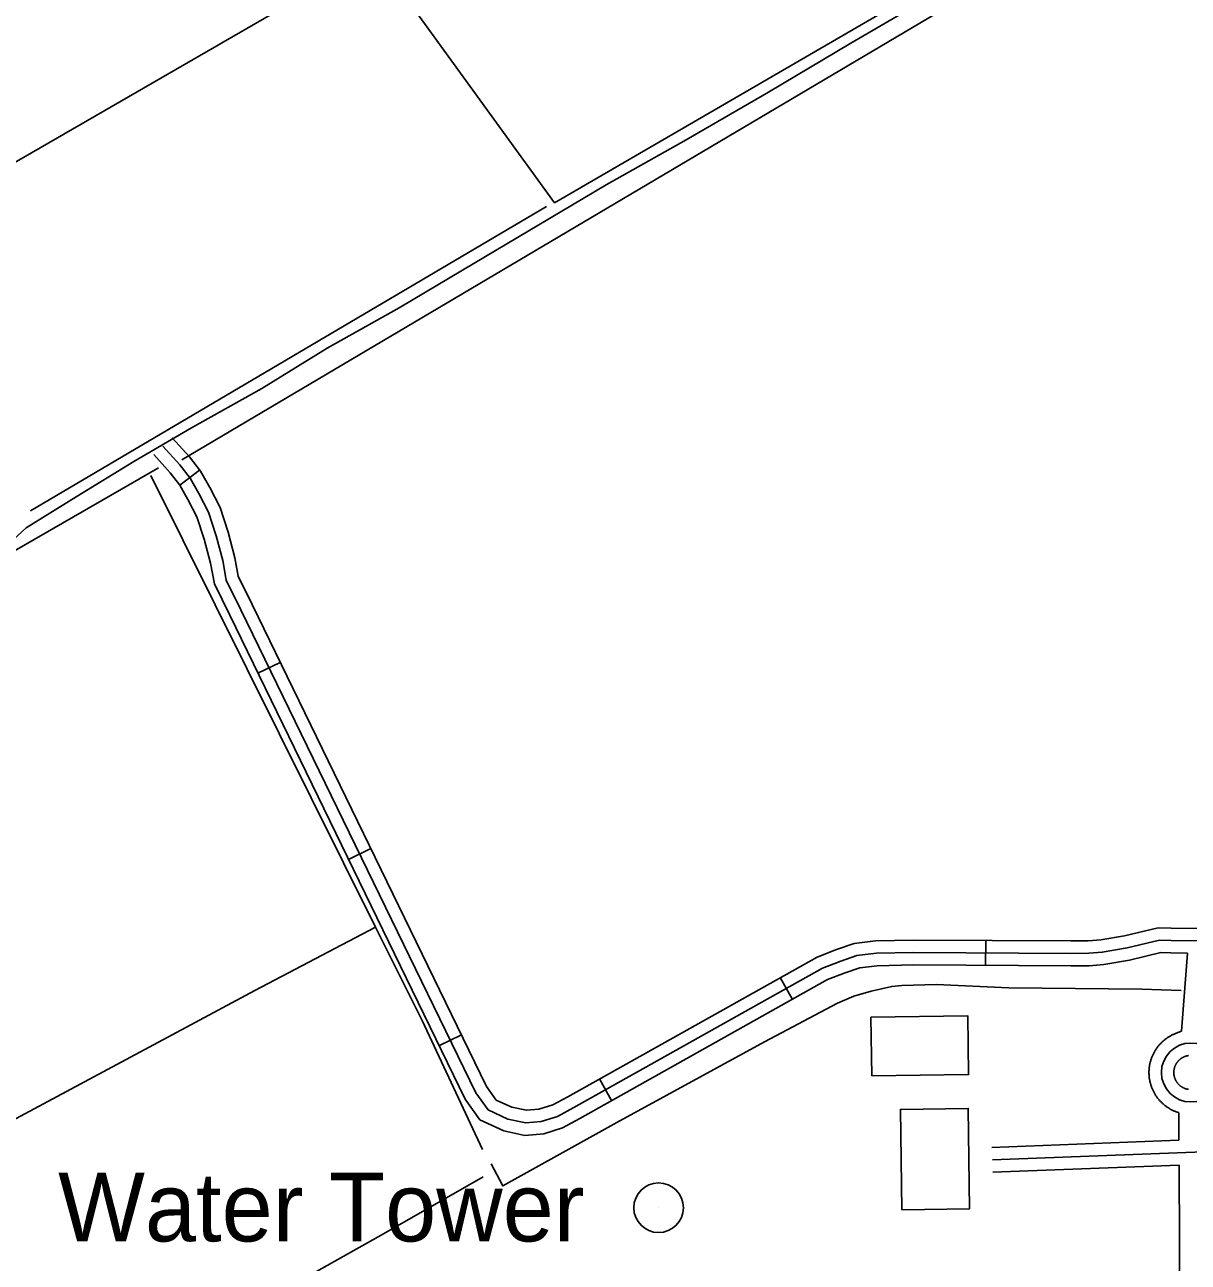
# Model space of a CAD drawing. Extents: x 3329332 to 3367211, y 631066 to 656469.
# Drawn here: x 3357257 to 3358661, y 642884 to 644377 of the extents above; entities that cross this region are included whole.
import ezdxf

# ---------------------------------------------------------------- set-up
doc = ezdxf.new("R2010")
doc.units = 0
for name, color, linetype in [('V-BLDG-OTLN', 7, 'Continuous'), ('V-DOMW-IDEN', 7, 'Continuous'), ('V-DOMW-TANK', 7, 'Continuous'), ('V-DTCH-CNTR', 7, 'Continuous'), ('V-ROAD-CNTR', 7, 'Continuous'), ('V-TOPO-SHOR', 7, 'Continuous')]:
    doc.layers.add(name, color=color, linetype=linetype)

msp = doc.modelspace()

# ---------------------------------------------------------------- linework, layer by layer
at = {"layer": 'V-BLDG-OTLN'}
for points in [[(3358279, 643108.4), (3358395.9, 643110.1), (3358394.8, 643181.1), (3358278, 643179.3)], [(3358315.5, 642947), (3358397.2, 642948.2), (3358395.4, 643069.2), (3358313.7, 643068)]]:
    msp.add_lwpolyline(points, close=True, dxfattribs=at)
at = {"layer": 'V-DOMW-TANK'}
msp.add_line((3358021.8, 642949.4), (3358021.8, 642949.4), dxfattribs=at)
msp.add_circle((3358021.8, 642949.4), 30, dxfattribs=at)
at = {"layer": 'V-DTCH-CNTR'}
for points in [[(3357258.3, 643769.9), (3357318.6, 643807.5), (3357388.4, 643850.2), (3357458.1, 643890.8), (3357542.7, 643938.3), (3357621.9, 643986.9), (3357708.7, 644035.8), (3357785, 644081.2), (3357877.3, 644135.7), (3357958.3, 644184), (3358054.9, 644238.3), (3358154.4, 644295.9), (3358253.6, 644355.3), (3358336.7, 644403.5)], [(3357258.3, 643769.9), (3357218.2, 643733.5), (3357136.3, 643684.3), (3356992.7, 643604), (3356898.9, 643550.9), (3356800.5, 643490.7), (3356661.5, 643411.7), (3356564.9, 643354.1), (3356416.5, 643267.8), (3356282.9, 643186.7), (3356124.4, 643090.9), (3355974.3, 643004.3), (3355866.7, 642939.6), (3355990.7, 642708.3), (3356132.4, 642452.7), (3356208.8, 642297.8), (3356352.9, 641972.5), (3356475.6, 641693.5)], [(3357547.9, 642139.4), (3357549.6, 642183.3), (3357553.1, 642327.2), (3357551.8, 642394), (3357549.4, 642534.8), (3357529.3, 642730.3), (3357517.8, 642821.1), (3357689.8, 642917.7), (3357810.1, 642986.6)]]:
    msp.add_lwpolyline(points, dxfattribs=at)
at = {"layer": 'V-ROAD-CNTR'}
for p, q in [((3357467.8, 643839.8), (3357444.1, 643821.4)), ((3357565.1, 643607.7), (3357538.1, 643594.6)), ((3357674.4, 643382.9), (3357647.4, 643369.7)), ((3358416.6, 643272), (3358416.5, 643242)), ((3358168.5, 643227.1), (3358183.2, 643200.9)), ((3357783.7, 643158), (3357756.7, 643144.9)), ((3357950.5, 643104.8), (3357965.1, 643078.7))]:
    msp.add_line(p, q, dxfattribs=at)
for points in [[(3357434.6, 643878.7), (3357455.4, 643855.8), (3357468.9, 643838.3), (3357480.1, 643818.7), (3357492.4, 643794.7), (3357502.1, 643764.7), (3357510.2, 643733.9), (3357514.3, 643711.9), (3357531.1, 643677.7), (3357813.9, 643095.8), (3357825.8, 643079.4), (3357844.5, 643070.7), (3357862.3, 643067), (3357877.2, 643068.3), (3357893.9, 643073.5), (3357912.1, 643083.3), (3358213.1, 643252), (3358236.5, 643260.9), (3358257.7, 643268.5), (3358283.6, 643271.5), (3358329.3, 643272.4), (3358519.5, 643271.4), (3358540.3, 643271.5), (3358555.4, 643272.6), (3358584.2, 643277.7), (3358624.8, 643287.4), (3358640.6, 643286.9), (3359113.8, 643284.6)], [(3357423.5, 643868.6), (3357443.9, 643846.1), (3357456.4, 643830), (3357466.9, 643811.5), (3357478.5, 643789), (3357487.7, 643760.4), (3357495.6, 643730.6), (3357500, 643707.1), (3357517.6, 643671.1), (3357801, 643088.1), (3357816, 643067.4), (3357839.8, 643056.4), (3357861.4, 643051.9), (3357880.2, 643053.5), (3357899.8, 643059.6), (3357919.3, 643070.2), (3358219.5, 643238.4), (3358241.7, 643246.8), (3358261.1, 643253.8), (3358284.6, 643256.5), (3358329.4, 643257.4), (3358519.5, 643256.4), (3358540.9, 643256.5), (3358557.3, 643257.7), (3358587.3, 643263), (3358626.4, 643272.3), (3358640.4, 643271.9), (3359115.8, 643269.6)], [(3357412.4, 643858.6), (3357432.4, 643836.5), (3357443.9, 643821.6), (3357453.7, 643804.4), (3357464.6, 643783.2), (3357473.3, 643756.2), (3357480.9, 643727.3), (3357485.6, 643702.3), (3357504.2, 643664.5), (3357788.1, 643080.4), (3357806.1, 643055.4), (3357835.1, 643042.1), (3357860.4, 643036.7), (3357883.1, 643038.7), (3357905.6, 643045.8), (3357926.6, 643057.1), (3358225.8, 643224.8), (3358246.9, 643232.8), (3358264.5, 643239.1), (3358285.7, 643241.5), (3358329.5, 643242.4), (3358519.4, 643241.4), (3358541.4, 643241.5), (3358559.1, 643242.8), (3358590.3, 643248.3), (3358627.9, 643257.3), (3358640.1, 643256.9), (3358660.3, 643256.8)], [(3358653, 643162.4), (3358660.3, 643256.8)], [(3358653, 643162.4), (3358646.4, 643160), (3358645.6, 643159.7), (3358644.7, 643159.3), (3358643.9, 643159), (3358643.1, 643158.6), (3358642.3, 643158.3), (3358641.5, 643157.9), (3358640.8, 643157.5), (3358640, 643157), (3358639.2, 643156.6), (3358638.4, 643156.2), (3358637.7, 643155.7), (3358636.9, 643155.3), (3358636.2, 643154.8), (3358635.5, 643154.3), (3358634.7, 643153.8), (3358634, 643153.2), (3358633.3, 643152.7), (3358632.6, 643152.2), (3358631.9, 643151.6), (3358631.2, 643151), (3358630.6, 643150.4), (3358629.9, 643149.9), (3358629.3, 643149.3), (3358628.6, 643148.6), (3358628, 643148), (3358627.4, 643147.4), (3358626.8, 643146.7), (3358626.2, 643146.1), (3358625.7, 643145.4), (3358625.1, 643144.7), (3358624.5, 643144), (3358624, 643143.3), (3358623.5, 643142.6), (3358623, 643142), (3358622.4, 643141.2), (3358621.9, 643140.4), (3358621.5, 643139.7), (3358621, 643139), (3358620.5, 643138.2), (3358620.1, 643137.4), (3358619.7, 643136.7), (3358619.3, 643135.9), (3358618.9, 643135.1), (3358618.5, 643134.3), (3358618.1, 643133.5), (3358617.7, 643132.7), (3358617.4, 643131.9), (3358617.1, 643131.1), (3358616.8, 643130.2), (3358616.5, 643129.4), (3358616.2, 643128.6), (3358615.9, 643127.7), (3358615.7, 643126.9), (3358615.4, 643126), (3358615.2, 643125.2), (3358615, 643124.3), (3358614.8, 643123.5), (3358614.6, 643122.6), (3358614.4, 643121.7), (3358614.3, 643120.9), (3358614.1, 643120), (3358614, 643119.1), (3358613.9, 643118.2), (3358613.8, 643117.3), (3358613.8, 643116.5), (3358613.7, 643115.6), (3358613.6, 643114.7), (3358613.6, 643113.8), (3358613.6, 643112.9), (3358613.6, 643112), (3358613.6, 643111.2), (3358613.7, 643110.2), (3358613.7, 643109.4), (3358613.8, 643108.5), (3358613.9, 643107.6), (3358613.9, 643106.8), (3358614, 643105.9), (3358614.2, 643105), (3358614.3, 643104.1), (3358614.5, 643103.2), (3358614.6, 643102.4), (3358614.8, 643101.6), (3358615, 643100.6), (3358615.3, 643099.8), (3358615.5, 643099), (3358615.7, 643098.1), (3358616, 643097.3), (3358616.3, 643096.4), (3358616.6, 643095.6), (3358616.8, 643094.8), (3358617.2, 643093.9), (3358617.5, 643093.1), (3358617.9, 643092.3), (3358618.2, 643091.5), (3358618.6, 643090.7), (3358619, 643089.9), (3358619.4, 643089.1), (3358619.8, 643088.3), (3358620.2, 643087.5)], [(3358657.3, 643132), (3358656.9, 643131.9), (3358656.6, 643131.8), (3358656.3, 643131.7), (3358656, 643131.5), (3358655.6, 643131.4), (3358655.3, 643131.2), (3358655, 643131.1), (3358654.6, 643130.9), (3358654.4, 643130.7), (3358654.1, 643130.6), (3358653.7, 643130.4), (3358653.4, 643130.2), (3358653.1, 643130), (3358652.8, 643129.8), (3358652.5, 643129.6), (3358652.2, 643129.4), (3358651.9, 643129.2), (3358651.6, 643128.9), (3358651.3, 643128.7), (3358651.1, 643128.5), (3358650.8, 643128.3), (3358650.5, 643128), (3358650.3, 643127.8), (3358650, 643127.5), (3358649.7, 643127.3), (3358649.5, 643127), (3358649.2, 643126.8), (3358649, 643126.5), (3358648.8, 643126.2), (3358648.5, 643126), (3358648.3, 643125.7), (3358648, 643125.4), (3358647.9, 643125.2), (3358647.6, 643124.8), (3358647.4, 643124.5), (3358647.2, 643124.3), (3358647, 643124), (3358646.8, 643123.6), (3358646.6, 643123.3), (3358646.4, 643123.1), (3358646.3, 643122.7), (3358646.1, 643122.4), (3358645.9, 643122.1), (3358645.8, 643121.8), (3358645.6, 643121.5), (3358645.4, 643121.1), (3358645.3, 643120.8), (3358645.2, 643120.5), (3358645, 643120.1), (3358644.9, 643119.8), (3358644.8, 643119.5), (3358644.7, 643119.1), (3358644.5, 643118.8), (3358644.4, 643118.4), (3358644.3, 643118.1), (3358644.3, 643117.7), (3358644.2, 643117.3), (3358644.1, 643117), (3358644, 643116.7), (3358643.9, 643116.3), (3358643.9, 643116), (3358643.8, 643115.6), (3358643.8, 643115.2), (3358643.7, 643114.9), (3358643.7, 643114.6), (3358643.7, 643114.2), (3358643.6, 643113.8), (3358643.6, 643113.5), (3358643.6, 643113.1), (3358643.6, 643112.8), (3358643.6, 643112.4), (3358643.6, 643112), (3358643.6, 643111.7), (3358643.6, 643111.3), (3358643.7, 643110.9), (3358643.7, 643110.6), (3358643.7, 643110.2), (3358643.8, 643109.8), (3358643.8, 643109.5), (3358643.9, 643109.2), (3358644, 643108.8), (3358644, 643108.4), (3358644.1, 643108.1), (3358644.2, 643107.8), (3358644.3, 643107.4), (3358644.4, 643107), (3358644.5, 643106.7), (3358644.6, 643106.4), (3358644.7, 643106), (3358644.8, 643105.7), (3358644.9, 643105.3), (3358645.1, 643105), (3358645.2, 643104.7), (3358645.3, 643104.3), (3358645.5, 643104), (3358645.6, 643103.7), (3358645.8, 643103.4), (3358646, 643103), (3358646.1, 643102.7), (3358646.3, 643102.4)], [(3358661.2, 643133), (3358660.8, 643133), (3358660.4, 643132.9), (3358660.1, 643132.8), (3358659.7, 643132.7), (3358659.4, 643132.7), (3358659, 643132.6), (3358658.7, 643132.5), (3358658.3, 643132.4), (3358658, 643132.3), (3358657.6, 643132.2), (3358657.3, 643132)], [(3358646.3, 643102.4), (3358646.5, 643102.1), (3358646.7, 643101.8), (3358646.9, 643101.5), (3358647, 643101.2), (3358647.3, 643100.9), (3358647.5, 643100.6), (3358647.7, 643100.3), (3358647.9, 643100), (3358648.1, 643099.7), (3358648.3, 643099.5), (3358648.6, 643099.2), (3358648.8, 643098.9), (3358649.1, 643098.6), (3358649.3, 643098.4), (3358649.5, 643098.1), (3358649.8, 643097.9), (3358650.1, 643097.6), (3358650.3, 643097.4), (3358650.6, 643097.1), (3358650.9, 643096.9), (3358651.2, 643096.7), (3358651.4, 643096.4), (3358651.7, 643096.2), (3358652, 643096), (3358652.3, 643095.8), (3358652.6, 643095.6), (3358652.9, 643095.4), (3358653.2, 643095.2), (3358653.5, 643095), (3358653.8, 643094.8), (3358654.1, 643094.6), (3358654.5, 643094.4), (3358654.8, 643094.3), (3358655.1, 643094.1), (3358655.4, 643094), (3358655.7, 643093.8), (3358656.1, 643093.7), (3358656.4, 643093.5), (3358656.7, 643093.4), (3358657.1, 643093.3), (3358657.4, 643093.2), (3358657.7, 643093), (3358658.1, 643092.9), (3358658.4, 643092.8), (3358658.8, 643092.7), (3358659.1, 643092.6), (3358659.5, 643092.5), (3358659.8, 643092.5), (3358660.1, 643092.4), (3358660.5, 643092.3), (3358660.9, 643092.3), (3358661.3, 643092.2)], [(3358620.2, 643087.5), (3358620.7, 643086.8), (3358621.1, 643086.1), (3358621.6, 643085.3), (3358622.1, 643084.5), (3358622.6, 643083.8), (3358623.1, 643083.1), (3358623.6, 643082.4), (3358624.1, 643081.7), (3358624.7, 643081), (3358625.3, 643080.3), (3358625.8, 643079.6), (3358626.4, 643079), (3358627, 643078.3), (3358627.6, 643077.7), (3358628.2, 643077), (3358628.8, 643076.4), (3358629.5, 643075.8), (3358630.1, 643075.2), (3358630.8, 643074.6), (3358631.4, 643074), (3358632.1, 643073.5), (3358632.8, 643072.9), (3358633.5, 643072.3), (3358634.2, 643071.8), (3358634.9, 643071.3), (3358635.7, 643070.8), (3358636.4, 643070.3), (3358637.1, 643069.9), (3358637.9, 643069.4), (3358638.7, 643068.9), (3358639.4, 643068.5), (3358640.1, 643068.1), (3358641, 643067.6), (3358641.8, 643067.2), (3358642.6, 643066.9), (3358643.3, 643066.5), (3358644.2, 643066.1), (3358645, 643065.8), (3358645.8, 643065.5), (3358646.6, 643065.1), (3358647.5, 643064.8), (3358648.3, 643064.6), (3358649.7, 643064.1)], [(3358649.7, 643064.1), (3358649.8, 643030.8)], [(3358424, 643022.2), (3358649.8, 643030.8)], [(3358424.6, 643007.2), (3358923.6, 643026.1)], [(3358425.1, 642992.3), (3358650, 643000.8)], [(3358650, 643000.8), (3358651.7, 642623.1)]]:
    msp.add_lwpolyline(points, dxfattribs=at)
msp.add_circle((3358664.2, 643112.6), 35.6, dxfattribs=at)
at = {"layer": 'V-TOPO-SHOR'}
for p, q in [((3357581, 644598), (3357896, 644162.5)), ((3357263.6, 643790.8), (3357886.6, 644157.8)), ((3357408.9, 643833.3), (3357680, 643287.9))]:
    msp.add_line(p, q, dxfattribs=at)
for points in [[(3359296.7, 644985.8), (3358950, 644774.2), (3358551.8, 644543.6), (3357896, 644162.5)], [(3357446.4, 643852.1), (3358725.2, 644609.6), (3359235.9, 644906), (3359381.8, 644620.2)], [(3356897.1, 643581.4), (3357179.3, 643743.8), (3356986.4, 644062.3), (3357670.3, 644457.5)], [(3356593.8, 643344), (3356912.3, 643551), (3357418.3, 643842.7)], [(3357101.2, 642979.3), (3357534.3, 643211.4), (3357680, 643287.9)], [(3357680, 643287.9), (3357736.2, 643175.5), (3357809.3, 643019.8)], [(3357819.8, 643002.5), (3357833.8, 642975.7), (3357975.1, 643054.1), (3358149.6, 643149.7), (3358237.7, 643196.2), (3358257.5, 643204.7), (3358278.5, 643210.7), (3358303.2, 643216.6), (3358315.3, 643217.6), (3358357.1, 643218.8), (3358444.3, 643214.7), (3358605, 643213.1), (3358652.5, 643211.6)]]:
    msp.add_lwpolyline(points, dxfattribs=at)

# ---------------------------------------------------------------- texts
at = {"layer": 'V-DOMW-IDEN'}
msp.add_text('Water Tower', height=83, dxfattribs=at).set_placement((3357297, 642908.7))

doc.saveas('drawing.dxf')
